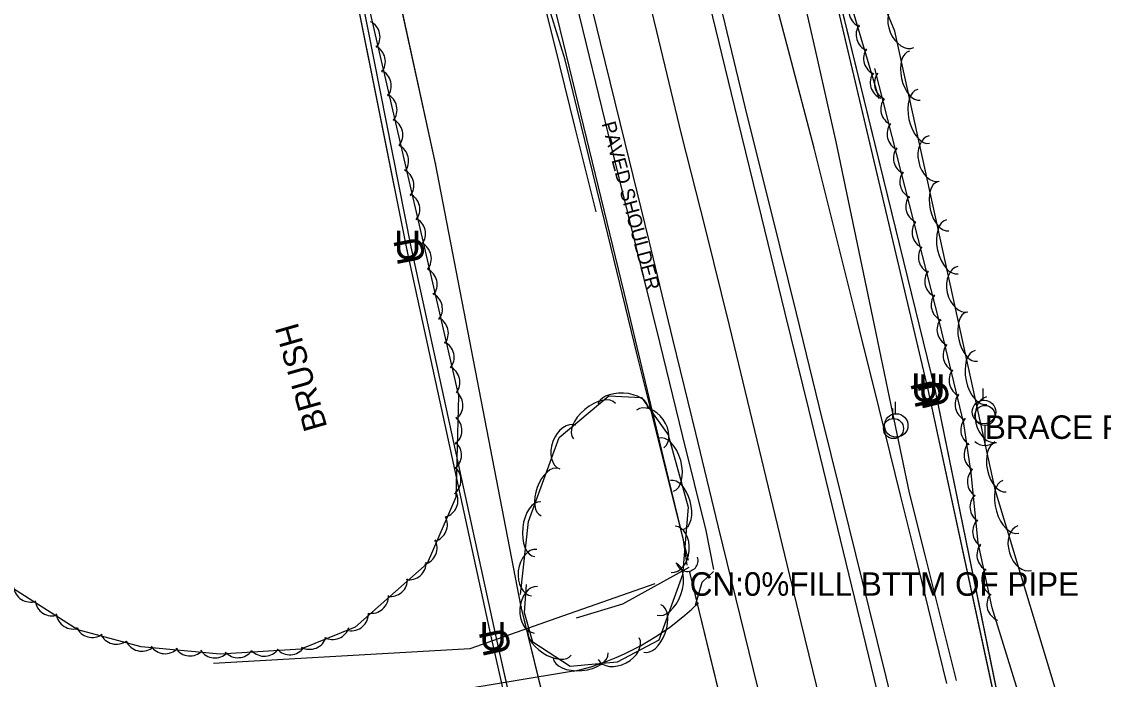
# Model space of a CAD drawing. Extents: x 954793 to 988390, y 1867850 to 1924428.
# Drawn here: x 960615.6 to 960845.8, y 1908736.2 to 1908876.1 of the extents above; entities that cross this region are included whole.
import ezdxf

# ---------------------------------------------------------------- set-up
doc = ezdxf.new("R2010")
doc.units = 0
for name, color, linetype in [('Default', 7, 'Continuous'), ('S_CROSS_DRAIN', 7, 'Continuous'), ('S_DITCHLINE', 7, 'Continuous'), ('S_DRG_PT_SYM', 7, 'Continuous'), ('S_DRIVEWAY', 7, 'Continuous'), ('S_EDGE_PAVEMENT', 7, 'Continuous'), ('S_FIBER_OPTIC_CABLE', 7, 'Continuous'), ('S_PAVEMENT_CROWN', 7, 'Continuous'), ('S_SHOULDER', 7, 'Continuous'), ('S_SHOULDER_ANNOT', 7, 'Continuous'), ('S_SIDE_DRAIN', 7, 'Continuous'), ('S_SIDE_DRAIN_ANNOT', 7, 'Continuous'), ('S_STREAM', 7, 'Continuous'), ('S_TREE', 7, 'Continuous'), ('S_TREE_ANNOT', 7, 'Continuous'), ('S_UNDERGROUND_CABLE', 7, 'Continuous'), ('S_UTILITY_POLE', 7, 'Continuous'), ('S_UTILITY_POLE_ANNOT', 7, 'Continuous'), ('S_UTL_PT_SYM', 7, 'Continuous'), ('S_WATER_UTILITIES', 7, 'Continuous')]:
    doc.layers.add(name, color=color, linetype=linetype)

msp = doc.modelspace()

# ---------------------------------------------------------------- linework, layer by layer
at = {"layer": 'S_CROSS_DRAIN'}
msp.add_arc((960757.21, 1908761.48), 2.3, 198.4721, 18.8013, dxfattribs=at)
at = {"layer": 'S_DITCHLINE'}
for points in [[(960757.21, 1908760.5), (960756.4, 1908765.87), (960752.18, 1908783.4), (960747.96, 1908800.94), (960743.75, 1908818.48), (960739.53, 1908836.02), (960735.21, 1908853.82), (960730.89, 1908871.62), (960726.57, 1908889.42), (960722.25, 1908907.22), (960717.07, 1908927.47), (960711.89, 1908947.71), (960706.7, 1908967.95), (960701.52, 1908988.19), (960695.99, 1909009), (960690.46, 1909029.8), (960684.94, 1909050.61), (960679.41, 1909071.42), (960675.71, 1909086.59), (960672.01, 1909101.77), (960668.31, 1909116.94), (960664.61, 1909132.12), (960659.2, 1909150.46), (960653.79, 1909168.79)], [(960737.8, 1908835.68), (960733.37, 1908853.55), (960728.93, 1908871.41), (960724.5, 1908889.28), (960720.06, 1908907.14), (960715.09, 1908927.36), (960710.12, 1908947.57), (960705.15, 1908967.78), (960700.19, 1908987.99), (960692.31, 1909008.48), (960684.44, 1909028.97), (960676.57, 1909049.45), (960668.7, 1909069.94), (960663.42, 1909084.46), (960658.14, 1909098.98), (960652.85, 1909113.51), (960647.57, 1909128.03), (960632.42, 1909122.73), (960617.26, 1909117.44)], [(960814.51, 1908736.01), (960811.16, 1908749.31), (960807.82, 1908762.61), (960804.48, 1908775.91), (960800.59, 1908794.57), (960796.71, 1908813.23), (960792.82, 1908831.89), (960788.93, 1908850.55), (960784.43, 1908870.42), (960779.92, 1908890.3), (960775.41, 1908910.17), (960770.91, 1908930.05), (960766.1, 1908948.72), (960761.29, 1908967.4), (960756.48, 1908986.07), (960751.67, 1909004.75), (960746.69, 1909018.79), (960741.72, 1909032.84), (960736.74, 1909046.89), (960731.76, 1909060.93)], [(960812.44, 1908735.34), (960809.17, 1908748.7), (960805.9, 1908762.05), (960802.63, 1908775.41), (960798.03, 1908793.86), (960793.44, 1908812.31), (960788.84, 1908830.75), (960784.24, 1908849.2), (960779.05, 1908868.89), (960773.87, 1908888.57), (960768.68, 1908908.26), (960763.49, 1908927.94), (960758.95, 1908946.48), (960754.4, 1908965.01), (960749.85, 1908983.54)], [(960750.34, 1908756.53), (960730.63, 1908749.63), (960710.93, 1908742.73), (960697.3, 1908741.94), (960683.66, 1908741.16), (960670.03, 1908740.37), (960656.4, 1908739.58)]]:
    msp.add_lwpolyline(points, dxfattribs=at)
at = {"layer": 'S_DRG_PT_SYM'}
msp.add_lwpolyline([(960757.75, 1908759), (960757.7, 1908758.99), (960757.75, 1908759), (960757.76, 1908758.96), (960757.75, 1908759), (960757.8, 1908759.02), (960757.75, 1908759), (960757.74, 1908759.05)], close=True, dxfattribs=at)
msp.add_lwpolyline([(960757.75, 1908759), (960757.7, 1908758.99), (960757.75, 1908759), (960757.76, 1908758.96), (960757.75, 1908759), (960757.8, 1908759.02), (960757.75, 1908759), (960757.74, 1908759.05)], close=True, dxfattribs=at)
msp.add_lwpolyline([(960757.75, 1908759), (960757.75, 1908759.05), (960757.75, 1908759), (960757.7, 1908759), (960757.75, 1908759), (960757.75, 1908758.95), (960757.75, 1908759), (960757.8, 1908759)], dxfattribs=at)
at = {"layer": 'S_DRIVEWAY'}
for points in [[(960758.97, 1908752.02), (960760.42, 1908756.87), (960762.8, 1908759.15)], [(960732.98, 1908737.94), (960693.66, 1908731.46), (960655.1, 1908729.23)]]:
    msp.add_lwpolyline(points, dxfattribs=at)
msp.add_ellipse((960721.58, 1908791.99), major_axis=(32.21, 45.57), ratio=0.981673, start_param=3.973862, end_param=4.52631, dxfattribs=at)
at = {"layer": 'S_EDGE_PAVEMENT'}
for points in [[(960775.05, 1908722.94), (960769.46, 1908745.75), (960763.87, 1908768.56), (960759.01, 1908788.57), (960754.15, 1908808.58), (960749.07, 1908829.48), (960743.99, 1908850.38), (960738.77, 1908871.67), (960733.55, 1908892.97), (960728.4, 1908913.78), (960723.26, 1908934.59), (960718.77, 1908952.82), (960714.28, 1908971.04), (960709.22, 1908991.4), (960704.16, 1909011.77), (960698.58, 1909034.05), (960693, 1909056.33), (960688.41, 1909074.93), (960683.83, 1909093.52), (960678.33, 1909113.58), (960672.83, 1909133.63), (960666.35, 1909154.3), (960659.86, 1909174.97)], [(960798.81, 1908728.88), (960793.43, 1908751.09), (960788.04, 1908773.3), (960783.06, 1908793.7), (960778.08, 1908814.1), (960773.04, 1908834.72), (960767.99, 1908855.34), (960762.66, 1908877.16), (960757.33, 1908898.98), (960752.27, 1908919.73), (960747.21, 1908940.49), (960742.61, 1908958.72), (960738, 1908976.96), (960733.04, 1908997.24), (960728.08, 1909017.52), (960722.23, 1909040.66), (960716.38, 1909063.8), (960711.85, 1909081.56), (960707.32, 1909099.32), (960701.86, 1909119.56), (960696.4, 1909139.81), (960689.78, 1909161.5)]]:
    msp.add_lwpolyline(points, dxfattribs=at)
at = {"layer": 'S_FIBER_OPTIC_CABLE'}
for p, q in [((960697.63, 1908827.49), (960680.37, 1908913.63)), ((960715.56, 1908745.03), (960697.63, 1908827.49)), ((960733.23, 1908667.22), (960715.56, 1908745.03))]:
    msp.add_line(p, q, dxfattribs=at)
msp.add_lwpolyline([(960823.74, 1908306.68), (960802.22, 1908384.11), (960790.78, 1908429.58), (960771.11, 1908509.31), (960752.95, 1908582.87), (960733.23, 1908667.22), (960715.56, 1908745.03), (960697.63, 1908827.49), (960680.37, 1908913.63), (960662.22, 1908992.74), (960644.98, 1909068.04), (960624.13, 1909159.31), (960611.12, 1909197.71), (960608.8, 1909220.01), (960584.66, 1909279.06), (960520.73, 1909366.93), (960487.68, 1909419.99)], dxfattribs=at)
msp.add_lwpolyline([(960823.74, 1908306.68), (960802.22, 1908384.11), (960790.78, 1908429.58), (960771.11, 1908509.31), (960752.95, 1908582.87), (960733.23, 1908667.22), (960715.56, 1908745.03), (960697.63, 1908827.49), (960680.37, 1908913.63), (960662.22, 1908992.74), (960644.98, 1909068.04), (960624.13, 1909159.31), (960611.12, 1909197.71), (960608.8, 1909220.01), (960584.66, 1909279.06), (960520.73, 1909366.93), (960487.68, 1909419.99)], dxfattribs=at)
at = {"layer": 'S_PAVEMENT_CROWN'}
msp.add_lwpolyline([(960787.15, 1908725.1), (960781.56, 1908748.02), (960775.97, 1908770.93), (960771.1, 1908791.21), (960766.23, 1908811.49), (960761.13, 1908831.84), (960756.02, 1908852.19), (960750.71, 1908874.05), (960745.4, 1908895.91), (960740.2, 1908917.09), (960735.01, 1908938.28), (960730.55, 1908956.17), (960726.09, 1908974.06), (960721.15, 1908994.36), (960716.21, 1909014.65), (960710.68, 1909037.06), (960705.15, 1909059.47), (960700.55, 1909077.74), (960695.95, 1909096.01), (960690.47, 1909116.04), (960684.98, 1909136.07), (960678.46, 1909157.34)], dxfattribs=at)
at = {"layer": 'S_SHOULDER'}
for points in [[(960762.9, 1908759.62), (960761.22, 1908767.86), (960756.3, 1908787.89), (960751.38, 1908807.93), (960746.19, 1908828.85), (960741, 1908849.77), (960735.76, 1908871.32), (960730.52, 1908892.86), (960725.56, 1908913.47), (960720.6, 1908934.08), (960715.95, 1908952.26), (960711.3, 1908970.45), (960706.37, 1908990.78), (960701.43, 1909011.12), (960695.9, 1909033.43), (960690.36, 1909055.75), (960685.73, 1909074.3), (960681.11, 1909092.85), (960675.72, 1909112.85), (960670.34, 1909132.85), (960663.82, 1909153.48), (960657.3, 1909174.11)], [(960801.37, 1908729.32), (960795.83, 1908751.67), (960790.29, 1908774.02), (960785.38, 1908794.07), (960780.47, 1908814.12), (960775.26, 1908835.05), (960770.05, 1908855.98), (960764.77, 1908877.73), (960759.5, 1908899.49), (960754.4, 1908920.17), (960749.31, 1908940.86), (960744.74, 1908959.16), (960740.18, 1908977.46), (960735.14, 1908997.96), (960730.11, 1909018.46), (960724.46, 1909041.15), (960718.81, 1909063.83), (960714.23, 1909081.87), (960709.66, 1909099.91), (960704.31, 1909120.08), (960698.96, 1909140.25), (960692.46, 1909162.15)]]:
    msp.add_lwpolyline(points, dxfattribs=at)
at = {"layer": 'S_SIDE_DRAIN'}
msp.add_line((960767.18, 1908720.31), (960757.75, 1908759), dxfattribs=at)
msp.add_lwpolyline([(960767.18, 1908720.31), (960757.75, 1908759)], dxfattribs=at)
msp.add_lwpolyline([(960767.18, 1908720.31), (960757.75, 1908759)], dxfattribs=at)
at = {"layer": 'S_STREAM'}
for points in [[(960757.47, 1908761.6), (960746.61, 1908804.94), (960739.64, 1908833.54), (960731.22, 1908868.02), (960726.59, 1908882.96), (960722.88, 1908899.36), (960714.47, 1908936.3), (960710.13, 1908953.51)], [(960733.65, 1908749.34), (960743.52, 1908752.27), (960757.59, 1908760.12)]]:
    msp.add_lwpolyline(points, dxfattribs=at)
at = {"layer": 'S_TREE'}
for points in [[(960876.17, 1908595.02), (960838.3, 1908725.17), (960822.84, 1908776.34), (960801.4, 1908874.11), (960795.09, 1908889.32), (960787.82, 1908910.68), (960780.03, 1908934.49), (960776.6, 1908949.06), (960776.25, 1908964.36), (960773.11, 1908981.47), (960765.82, 1909011.35), (960762.84, 1909047.83), (960759.92, 1909061.45), (960754.93, 1909070.28), (960749.14, 1909079.25), (960745.14, 1909092.47), (960741.6, 1909105.05), (960739.51, 1909114.48)], [(960798.05, 1908859.71), (960786.24, 1908899.7), (960777.01, 1908928.39), (960769, 1908947.53), (960760.11, 1908974.26), (960750.26, 1909001.13), (960741.54, 1909029.46), (960729.64, 1909068.83), (960724.04, 1909087.84), (960722.32, 1909094.18)], [(960684.08, 1908902.52), (960704.05, 1908815.99), (960708.55, 1908796.53), (960707.95, 1908774.98), (960701.89, 1908760.9), (960686.51, 1908747.35), (960675, 1908742.61), (960657.79, 1908741.58), (960640.97, 1908743.17), (960627.54, 1908746.77), (960613.07, 1908755.95), (960599.18, 1908766.31), (960587.87, 1908773.34), (960572.18, 1908786.65), (960561.46, 1908797.4), (960555.71, 1908803.15), (960550.76, 1908806.62)], [(960845.22, 1908676.68), (960822.08, 1908751.46), (960819.15, 1908765.26), (960817.65, 1908780.1), (960816.1, 1908790.64), (960810.94, 1908811.92), (960797.11, 1908866.19)], [(960721.72, 1908754.25), (960723.44, 1908769.83), (960729.98, 1908787.65), (960740.54, 1908796.5), (960747.44, 1908796.14), (960753.15, 1908788.24), (960757.4, 1908772.86), (960756.17, 1908758.46), (960751.16, 1908744.54), (960742.28, 1908739.87), (960732.28, 1908738.98), (960724.37, 1908744.16), (960722.55, 1908750.38), (960722.98, 1908756.39)]]:
    msp.add_lwpolyline(points, dxfattribs=at)
for centre, start, end in [((960795.26, 1908878.43), 145.6557, 247.2526), ((960688.19, 1908872.85), 322.1988, 63.7957), ((960796.79, 1908873.36), 145.6557, 247.2526), ((960689.32, 1908867.63), 322.1988, 63.7957), ((960798.36, 1908868.31), 145.6557, 247.2526), ((960690.58, 1908862.5), 322.1988, 63.7957), ((960799.8, 1908863.18), 145.6557, 247.2526), ((960800.67, 1908863.01), 143.4987, 245.0956), ((960691.81, 1908857.34), 322.1988, 63.7957), ((960802.03, 1908857.53), 143.4987, 245.0956), ((960693.03, 1908852.04), 322.1988, 63.7957), ((960803.37, 1908852.26), 143.4987, 245.0956), ((960694.27, 1908846.53), 322.1988, 63.7957), ((960804.72, 1908847.13), 143.4987, 245.0956), ((960695.4, 1908841.32), 322.1988, 63.7957), ((960806.09, 1908842.03), 143.4987, 245.0956), ((960696.66, 1908836.19), 322.1988, 63.7957), ((960807.34, 1908836.84), 143.4987, 245.0956), ((960697.88, 1908831.03), 322.1988, 63.7957), ((960808.7, 1908831.36), 143.4987, 245.0956), ((960699.11, 1908825.72), 322.1988, 63.7957), ((960810.04, 1908826.08), 143.4987, 245.0956), ((960700.34, 1908820.21), 322.1988, 63.7957), ((960811.39, 1908820.95), 143.4987, 245.0956), ((960701.47, 1908815), 322.2197, 63.8166), ((960812.76, 1908815.85), 143.4987, 245.0956), ((960702.73, 1908809.87), 322.2197, 63.8166), ((960814, 1908810.63), 142.8183, 244.4152), ((960703.96, 1908804.71), 322.2197, 63.8166), ((960815.29, 1908805.13), 142.8183, 244.4152), ((960705.19, 1908799.41), 322.2197, 63.8166), ((960816.57, 1908799.84), 142.8183, 244.4152), ((960705.83, 1908794.52), 307.5996, 49.1965), ((960817.86, 1908794.7), 142.8183, 244.4152), ((960705.61, 1908789.19), 307.5996, 49.1965), ((960819.06, 1908789.3), 137.55, 239.1469), ((960705.53, 1908783.9), 307.5996, 49.1965), ((960819.76, 1908784.01), 137.55, 239.1469), ((960705.42, 1908778.6), 307.5996, 49.1965), ((960820.47, 1908778.29), 134.9923, 236.5892), ((960704.78, 1908774.28), 285.9163, 27.5132), ((960821.02, 1908772.88), 134.9923, 236.5892), ((960702.52, 1908769.11), 285.9163, 27.5132), ((960821.59, 1908767.61), 134.9923, 236.5892), ((960700.35, 1908764.23), 285.9163, 27.5132), ((960822.49, 1908762.7), 141.1928, 242.7897), ((960698.01, 1908761.03), 260.5821, 2.179), ((960823.53, 1908757.47), 141.1928, 242.7897), ((960694.05, 1908757.49), 260.5821, 2.179), ((960617.45, 1908756.29), 186.7957, 288.3926), ((960622.04, 1908753.37), 186.7957, 288.3926), ((960689.97, 1908753.9), 260.5821, 2.179), ((960824.61, 1908752.17), 146.3972, 247.9941), ((960626.54, 1908750.56), 186.7957, 288.3926), ((960685.71, 1908750.19), 260.5821, 2.179), ((960630.57, 1908748.78), 204.1807, 305.7776), ((960635.71, 1908747.33), 204.1807, 305.7776), ((960681.71, 1908748.33), 241.5829, 343.1798), ((960641.15, 1908745.84), 204.1807, 305.7776), ((960646.12, 1908745.32), 213.8091, 315.406), ((960676.86, 1908746.25), 241.5829, 343.1798), ((960651.4, 1908744.85), 213.8091, 315.406), ((960656.67, 1908744.43), 213.8091, 315.406), ((960661.58, 1908744.47), 222.6321, 324.229), ((960667.22, 1908744.78), 222.6321, 324.229), ((960672.65, 1908745.1), 222.6321, 324.229)]:
    msp.add_arc(centre, 3.64, start, end, dxfattribs=at)
for centre, major_axis, ratio in [((960803.54, 1908875.17), (1.9, -4.58), 0.685311), ((960805.64, 1908864.65), (1.15, -5.22), 0.540699), ((960807.54, 1908855.99), (1.26, -5.73), 0.55008), ((960809.78, 1908847), (1.06, -4.84), 0.685311), ((960811.73, 1908836.88), (1.15, -5.22), 0.540699), ((960813.63, 1908828.22), (1.26, -5.73), 0.55008), ((960815.87, 1908819.23), (1.06, -4.84), 0.685311), ((960817.82, 1908809.11), (1.15, -5.22), 0.540699), ((960819.72, 1908800.45), (1.26, -5.73), 0.55008), ((960737.47, 1908791.15), (-4.5, -3.77), 0.55008), ((960743.51, 1908794.22), (-5.34, 0.28), 0.540699), ((960821.96, 1908791.46), (1.06, -4.84), 0.685311), ((960749.31, 1908789.49), (-2.91, 4.01), 0.685311), ((960731.78, 1908785.64), (-1.71, -4.65), 0.685311), ((960752.7, 1908781.9), (-1.56, 5.66), 0.55008), ((960823.92, 1908781.34), (1.15, -5.22), 0.540699), ((960727.98, 1908776.05), (-1.84, -5.02), 0.540699), ((960755.06, 1908773.35), (-1.42, 5.15), 0.540699), ((960826.09, 1908772.92), (1.7, -5.62), 0.55008), ((960725.39, 1908768.15), (-0.64, -5.83), 0.55008), ((960754.24, 1908763.89), (0.42, 4.94), 0.685311), ((960829.02, 1908764.13), (1.43, -4.74), 0.685311), ((960724.63, 1908758.92), (-0.54, -4.93), 0.685311), ((960752.81, 1908755.4), (1.99, 5.52), 0.55008), ((960724.99, 1908751.02), (-0.35, -4.94), 0.685311), ((960749.81, 1908747.06), (1.81, 5.03), 0.540699), ((960728.05, 1908744.28), (4.47, -2.93), 0.540699), ((960742.62, 1908742.74), (4.38, 2.31), 0.685311), ((960734.5, 1908741.31), (5.85, 0.52), 0.55008)]:
    msp.add_ellipse(centre, major_axis=major_axis, ratio=ratio, start_param=3.141593, end_param=6.283185, dxfattribs=at)
at = {"layer": 'S_UNDERGROUND_CABLE'}
for p, q in [((960698.42, 1908828.21), (960681.52, 1908913.94)), ((960808.48, 1908797.9), (960788.35, 1908883.09)), ((960810.01, 1908797.62), (960789.06, 1908883.36)), ((960716.61, 1908744.97), (960698.42, 1908828.21)), ((960824.14, 1908725.3), (960808.48, 1908797.9)), ((960824.78, 1908725.66), (960810.01, 1908797.62)), ((960734.09, 1908667.42), (960716.61, 1908744.97))]:
    msp.add_line(p, q, dxfattribs=at)
for points in [[(960924.47, 1908058.47), (960931.11, 1908064.94), (960909.84, 1908124.82), (960893, 1908180.71), (960870.95, 1908252.27), (960855.38, 1908288.78), (960824.66, 1908307.36), (960801.48, 1908384.93), (960790.3, 1908429.37), (960771.93, 1908510.1), (960754.11, 1908582.75), (960734.09, 1908667.42), (960716.61, 1908744.97), (960698.42, 1908828.21), (960681.52, 1908913.94), (960663.18, 1908993.44), (960645.91, 1909068.19), (960624.8, 1909158.96), (960612.33, 1909198.29), (960609.74, 1909220.21), (960585.48, 1909279.43), (960521.44, 1909367.02), (960488.5, 1909420.49)], [(960924.47, 1908058.47), (960931.11, 1908064.94), (960909.84, 1908124.82), (960893, 1908180.71), (960870.95, 1908252.27), (960855.38, 1908288.78), (960824.66, 1908307.36), (960801.48, 1908384.93), (960790.3, 1908429.37), (960771.93, 1908510.1), (960754.11, 1908582.75), (960734.09, 1908667.42), (960716.61, 1908744.97), (960698.42, 1908828.21), (960681.52, 1908913.94), (960663.18, 1908993.44), (960645.91, 1909068.19), (960624.8, 1909158.96), (960612.33, 1909198.29), (960609.74, 1909220.21), (960585.48, 1909279.43), (960521.44, 1909367.02), (960488.5, 1909420.49)], [(960945.64, 1908302.15), (960913.02, 1908369.52), (960888.88, 1908455.84), (960868.22, 1908541.61), (960844.08, 1908632.56), (960824.14, 1908725.3), (960808.48, 1908797.9), (960788.35, 1908883.09), (960766.42, 1908964.38), (960745.02, 1909034.36), (960738.49, 1909058.96), (960737.77, 1909085.45), (960735.34, 1909104.37), (960736.79, 1909113.35), (960738.52, 1909122.62), (960729.67, 1909140.01), (960718.57, 1909158.78), (960700.61, 1909211.39), (960677.76, 1909284.06), (960656.04, 1909306.18), (960624.97, 1909341.03), (960589.63, 1909398.18)], [(960945.64, 1908302.15), (960913.02, 1908369.52), (960888.88, 1908455.84), (960868.22, 1908541.61), (960844.08, 1908632.56), (960824.14, 1908725.3), (960808.48, 1908797.9), (960788.35, 1908883.09), (960766.42, 1908964.38), (960745.02, 1909034.36), (960738.49, 1909058.96), (960737.77, 1909085.45), (960735.34, 1909104.37), (960736.79, 1909113.35), (960738.52, 1909122.62), (960729.67, 1909140.01), (960718.57, 1909158.78), (960700.61, 1909211.39), (960677.76, 1909284.06), (960656.04, 1909306.18), (960624.97, 1909341.03), (960589.63, 1909398.18)], [(961060.21, 1908175.08), (961039.44, 1908233.41), (961027.23, 1908256.63), (961018.7, 1908265.88), (960974.34, 1908275.37), (960946.09, 1908302.18), (960913.45, 1908369.8), (960889.73, 1908455.91), (960869.02, 1908541.86), (960844.78, 1908633.08), (960824.78, 1908725.66), (960810.01, 1908797.62), (960789.06, 1908883.36), (960767.15, 1908964.86), (960745.85, 1909034.68), (960739.57, 1909059.72), (960738.76, 1909085.67), (960736.17, 1909104.53), (960737.6, 1909112.95)], [(961060.21, 1908175.08), (961039.44, 1908233.41), (961027.23, 1908256.63), (961018.7, 1908265.88), (960974.34, 1908275.37), (960946.09, 1908302.18), (960913.45, 1908369.8), (960889.73, 1908455.91), (960869.02, 1908541.86), (960844.78, 1908633.08), (960824.78, 1908725.66), (960810.01, 1908797.62), (960789.06, 1908883.36), (960767.15, 1908964.86), (960745.85, 1909034.68), (960739.57, 1909059.72), (960738.76, 1909085.67), (960736.17, 1909104.53), (960737.6, 1909112.95)]]:
    msp.add_lwpolyline(points, dxfattribs=at)
at = {"layer": 'S_UTILITY_POLE'}
for p, q in [((960820.22, 1908795.61), (960820.22, 1908798.09)), ((960800.97, 1908791.71), (960800.97, 1908793.82)), ((960801.54, 1908792.74), (960801.54, 1908795.22)), ((960820.57, 1908790.19), (960820.57, 1908785.96))]:
    msp.add_line(p, q, dxfattribs=at)
for centre, radius in [((960820.37, 1908793.1), 2.5), ((960820.56, 1908792.37), 2.13), ((960801.1, 1908789.57), 2.13), ((960801.68, 1908790.23), 2.5)]:
    msp.add_circle(centre, radius, dxfattribs=at)
msp.add_arc((960820.57, 1908789.07), 3.09, 226.3972, 313.6028, dxfattribs=at)
at = {"layer": 'S_UTL_PT_SYM'}
for points in [[(960703.62, 1908845.92), (960703.57, 1908845.91), (960703.62, 1908845.92), (960703.63, 1908845.87), (960703.62, 1908845.92), (960703.67, 1908845.93), (960703.62, 1908845.92), (960703.61, 1908845.97)], [(960703.62, 1908845.92), (960703.57, 1908845.91), (960703.62, 1908845.92), (960703.63, 1908845.87), (960703.62, 1908845.92), (960703.67, 1908845.93), (960703.62, 1908845.92), (960703.61, 1908845.97)], [(960697.63, 1908827.49), (960697.58, 1908827.48), (960697.63, 1908827.49), (960697.64, 1908827.45), (960697.63, 1908827.49), (960697.67, 1908827.5), (960697.63, 1908827.49), (960697.62, 1908827.54)], [(960697.63, 1908827.49), (960697.58, 1908827.48), (960697.63, 1908827.49), (960697.64, 1908827.45), (960697.63, 1908827.49), (960697.67, 1908827.5), (960697.63, 1908827.49), (960697.62, 1908827.54)], [(960721.86, 1908751.64), (960721.81, 1908751.63), (960721.86, 1908751.64), (960721.87, 1908751.59), (960721.86, 1908751.64), (960721.91, 1908751.65), (960721.86, 1908751.64), (960721.85, 1908751.69)], [(960721.86, 1908751.64), (960721.81, 1908751.63), (960721.86, 1908751.64), (960721.87, 1908751.59), (960721.86, 1908751.64), (960721.91, 1908751.65), (960721.86, 1908751.64), (960721.85, 1908751.69)], [(960715.56, 1908745.03), (960715.51, 1908745.02), (960715.56, 1908745.03), (960715.57, 1908744.98), (960715.56, 1908745.03), (960715.61, 1908745.04), (960715.56, 1908745.03), (960715.55, 1908745.08)], [(960715.56, 1908745.03), (960715.51, 1908745.02), (960715.56, 1908745.03), (960715.57, 1908744.98), (960715.56, 1908745.03), (960715.61, 1908745.04), (960715.56, 1908745.03), (960715.55, 1908745.08)]]:
    msp.add_lwpolyline(points, close=True, dxfattribs=at)
for points in [[(960703.62, 1908845.92), (960703.62, 1908845.97), (960703.62, 1908845.92), (960703.57, 1908845.92), (960703.62, 1908845.92), (960703.62, 1908845.87), (960703.62, 1908845.92), (960703.67, 1908845.92)], [(960697.63, 1908827.49), (960697.63, 1908827.54), (960697.63, 1908827.49), (960697.58, 1908827.49), (960697.63, 1908827.49), (960697.63, 1908827.44), (960697.63, 1908827.49), (960697.68, 1908827.49)], [(960721.86, 1908751.64), (960721.86, 1908751.69), (960721.86, 1908751.64), (960721.81, 1908751.64), (960721.86, 1908751.64), (960721.86, 1908751.59), (960721.86, 1908751.64), (960721.91, 1908751.64)], [(960715.56, 1908745.03), (960715.56, 1908745.08), (960715.56, 1908745.03), (960715.51, 1908745.03), (960715.56, 1908745.03), (960715.56, 1908744.98), (960715.56, 1908745.03), (960715.61, 1908745.03)]]:
    msp.add_lwpolyline(points, dxfattribs=at)
at = {"layer": 'S_WATER_UTILITIES'}
for p, q in [((960703.62, 1908845.92), (960689.57, 1908910.47)), ((960721.86, 1908751.64), (960703.62, 1908845.92)), ((960741.64, 1908671.05), (960721.86, 1908751.64))]:
    msp.add_line(p, q, dxfattribs=at)
msp.add_lwpolyline([(960837.31, 1908300.18), (960815.42, 1908376.37), (960799.36, 1908451.13), (960782.06, 1908511.66), (960769.86, 1908569.95), (960759.53, 1908608.03), (960741.64, 1908671.05), (960721.86, 1908751.64), (960703.62, 1908845.92), (960689.57, 1908910.47), (960670.06, 1908999.92), (960653.03, 1909080.98), (960637.25, 1909157.1), (960625.64, 1909197.43), (960610.54, 1909237.02), (960587.29, 1909281.55), (960572.88, 1909303.82), (960526.35, 1909376.08)], dxfattribs=at)
msp.add_lwpolyline([(960837.31, 1908300.18), (960815.42, 1908376.37), (960799.36, 1908451.13), (960782.06, 1908511.66), (960769.86, 1908569.95), (960759.53, 1908608.03), (960741.64, 1908671.05), (960721.86, 1908751.64), (960703.62, 1908845.92), (960689.57, 1908910.47), (960670.06, 1908999.92), (960653.03, 1909080.98), (960637.25, 1909157.1), (960625.64, 1909197.43), (960610.54, 1909237.02), (960587.29, 1909281.55), (960572.88, 1909303.82), (960526.35, 1909376.08)], dxfattribs=at)

# ---------------------------------------------------------------- texts
at = {"layer": 'Default'}
for rotation, p in [(360, (960694.79, 1908825.67)), (101.1556, (960701.62, 1908825.15)), (360, (960804.85, 1908795.35)), (360, (960806.38, 1908795.08)), (103.2929, (960811.79, 1908794.95)), (103.7284, (960813.34, 1908794.7)), (360, (960712.99, 1908742.42)), (102.3281, (960719.88, 1908741.97))]:
    msp.add_text('U', height=6, rotation=rotation, dxfattribs=at).set_placement(p)
at = {"layer": 'S_SHOULDER_ANNOT'}
msp.add_text('PAVED SHOULDER', height=3.0002, rotation=285.0632, dxfattribs=at).set_placement((960738.97, 1908854.45))
at = {"layer": 'S_SIDE_DRAIN_ANNOT'}
msp.add_text('CN:0%FILL BTTM OF PIPE', height=5, dxfattribs=at).set_placement((960757.75, 1908754))
at = {"layer": 'S_TREE_ANNOT'}
msp.add_text('BRUSH', height=5, rotation=105.9119, dxfattribs=at).set_placement((960680.64, 1908789.88))
at = {"layer": 'S_UTILITY_POLE_ANNOT'}
msp.add_text('BRACE POLE', height=5, dxfattribs=at).set_placement((960820.56, 1908787.37))

doc.saveas('drawing.dxf')
